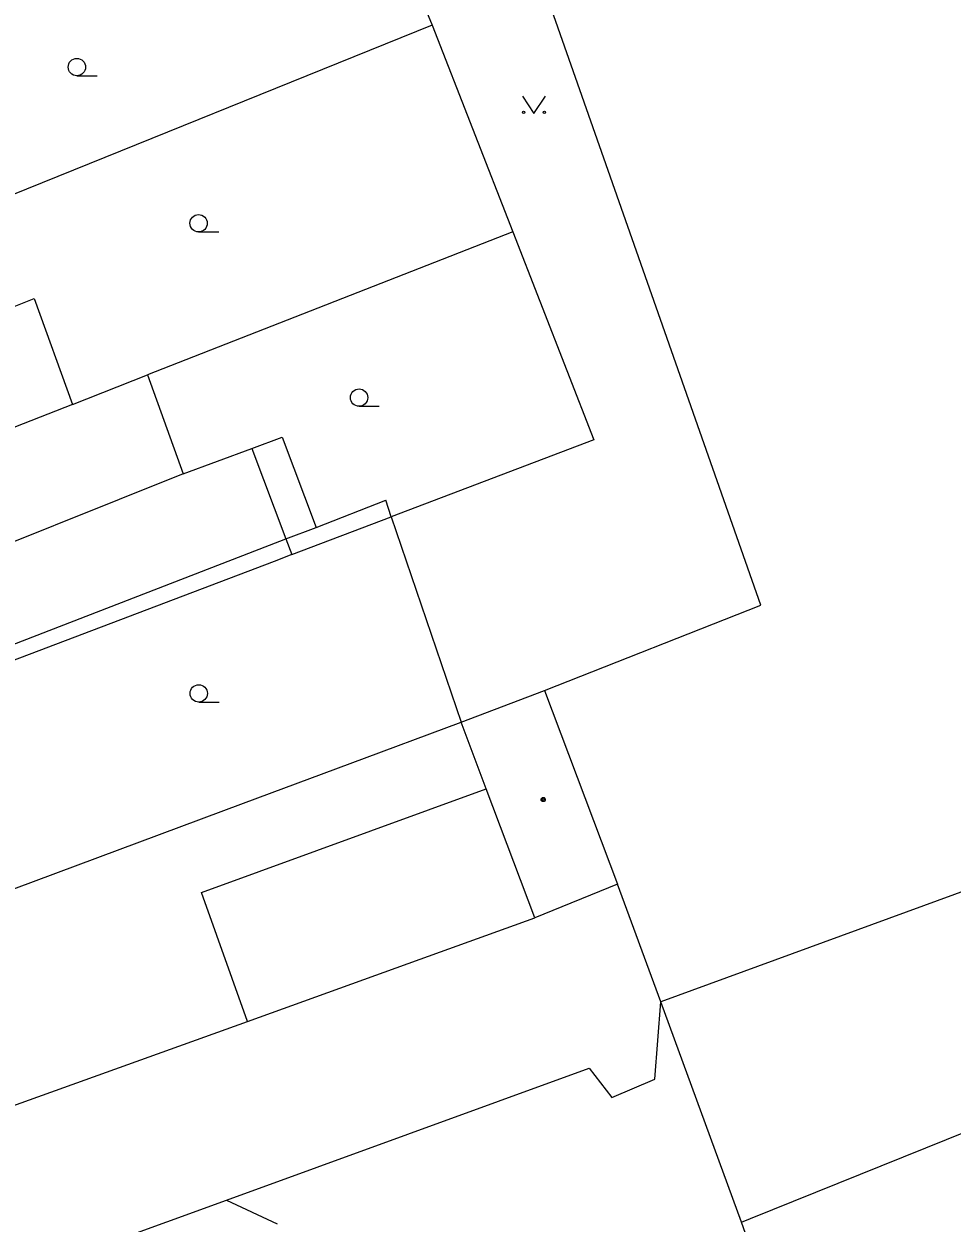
# Model space of a CAD drawing. Extents: x -596229 to -595156, y -1161237 to -1159376.
# Drawn here: x -595717.7 to -595677.5, y -1160467.5 to -1160415.7 of the extents above; entities that cross this region are included whole.
import ezdxf

# ---------------------------------------------------------------- set-up
doc = ezdxf.new("R2010")
doc.units = 0
for name, color, linetype in [('DOP - kresba z DSPS bez souradnic', 7, 'Continuous'), ('DOP - rozhrani ploch obecne', 7, 'Continuous'), ('Level 36', 7, 'Continuous'), ('Level 39', 7, 'Continuous'), ('TM - budovy zdene_ betonove - VP', 7, 'Continuous'), ('TM - letecke snimky - pomocna linie', 7, 'Continuous'), ('TM - plot drateny_ kovovy - VP', 7, 'Continuous'), ('TM - plot zdeny_ ohradni zed - VP', 7, 'Continuous')]:
    doc.layers.add(name, color=color, linetype=linetype)

msp = doc.modelspace()

# ---------------------------------------------------------------- linework, layer by layer
at = {"layer": 'DOP - kresba z DSPS bez souradnic'}
for points in [[(-595722.1, -1160444.02), (-595706.34, -1160437.92)], [(-595708.01, -1160458.78), (-595700.54, -1160456.09)], [(-595719.29, -1160462.84), (-595708.01, -1160458.78)]]:
    msp.add_lwpolyline(points, dxfattribs=at)
at = {"layer": 'DOP - rozhrani ploch obecne'}
for points in [[(-595703.41, -1160407.5), (-595700.02, -1160415.7)], [(-595700.02, -1160415.7), (-595718.92, -1160423.34)], [(-595700.02, -1160415.7), (-595696.54, -1160424.64)], [(-595696.54, -1160424.64), (-595712.33, -1160430.83)], [(-595696.54, -1160424.64), (-595693.03, -1160433.64)], [(-595693.03, -1160433.64), (-595701.79, -1160436.97)], [(-595710.78, -1160435.11), (-595707.81, -1160434.01)], [(-595707.81, -1160434.01), (-595706.34, -1160437.92)], [(-595706.09, -1160438.6), (-595701.79, -1160436.97)], [(-595701.79, -1160436.97), (-595698.77, -1160445.84)], [(-595706.34, -1160437.92), (-595706.09, -1160438.6)], [(-595706.09, -1160438.6), (-595706.85, -1160438.89)], [(-595706.85, -1160438.89), (-595721.4, -1160444.42)], [(-595703.57, -1160447.63), (-595698.77, -1160445.84)], [(-595708.17, -1160449.34), (-595703.57, -1160447.63)], [(-595718.1, -1160453.05), (-595708.17, -1160449.34)], [(-595700.54, -1160456.09), (-595695.58, -1160454.31)]]:
    msp.add_lwpolyline(points, dxfattribs=at)
at = {"layer": 'Level 36'}
for p, q in [((-595715.38, -1160417.895), (-595714.505, -1160417.895)), ((-595710.12, -1160424.645), (-595709.245, -1160424.645)), ((-595703.18, -1160432.185), (-595702.305, -1160432.185)), ((-595710.11, -1160444.975), (-595709.235, -1160444.975))]:
    msp.add_line(p, q, dxfattribs=at)
msp.add_lwpolyline([(-595696.12, -1160418.77), (-595695.62, -1160419.52), (-595695.12, -1160418.77)], dxfattribs=at)
for centre, radius in [((-595715.38, -1160417.52), 0.375), ((-595696.07, -1160419.47), 0.05), ((-595695.171, -1160419.47), 0.05), ((-595710.12, -1160424.27), 0.375), ((-595703.18, -1160431.81), 0.375), ((-595710.11, -1160444.6), 0.375)]:
    msp.add_circle(centre, radius, dxfattribs=at)
at = {"layer": 'Level 39'}
for radius in [0.09, 0.0398]:
    msp.add_circle((-595695.22, -1160449.19), radius, dxfattribs=at)
at = {"layer": 'TM - budovy zdene_ betonove - VP'}
for points in [[(-595718.59, -1160428.07), (-595717.23, -1160427.53)], [(-595717.23, -1160427.53), (-595715.57, -1160432.11)], [(-595715.57, -1160432.11), (-595712.33, -1160430.83)], [(-595712.33, -1160430.83), (-595710.78, -1160435.11)], [(-595715.57, -1160432.11), (-595721.32, -1160434.36)], [(-595710.78, -1160435.11), (-595721.93, -1160439.57)], [(-595698.77, -1160445.84), (-595695.17, -1160444.48)], [(-595695.17, -1160444.48), (-595692.01, -1160452.85)], [(-595697.69, -1160448.72), (-595698.77, -1160445.84)], [(-595695.58, -1160454.31), (-595697.69, -1160448.72)], [(-595692.01, -1160452.85), (-595695.58, -1160454.31)], [(-595686.26, -1160467.3), (-595660.77, -1160457.03)], [(-595716.49, -1160469.27), (-595708.91, -1160466.51)], [(-595708.91, -1160466.51), (-595706.72, -1160467.54)], [(-595686.65, -1160467.46), (-595686.26, -1160467.3)], [(-595683.47, -1160476.48), (-595686.65, -1160467.46)]]:
    msp.add_lwpolyline(points, dxfattribs=at)
at = {"layer": 'TM - letecke snimky - pomocna linie'}
for points in [[(-595695.17, -1160444.48), (-595685.82, -1160440.79), (-595697.5, -1160407.49)], [(-595707.81, -1160434.01), (-595706.5, -1160433.52), (-595705.04, -1160437.42)], [(-595705.04, -1160437.42), (-595702.03, -1160436.25)], [(-595701.79, -1160436.97), (-595702.03, -1160436.25)], [(-595706.34, -1160437.92), (-595705.04, -1160437.42)], [(-595708.01, -1160458.78), (-595709.99, -1160453.21), (-595697.69, -1160448.72)], [(-595708.91, -1160466.51), (-595693.24, -1160460.81), (-595692.25, -1160462.07), (-595690.39, -1160461.28), (-595690.13, -1160457.93)]]:
    msp.add_lwpolyline(points, dxfattribs=at)
at = {"layer": 'TM - plot drateny_ kovovy - VP'}
for points in [[(-595661.91, -1160447.61), (-595690.13, -1160457.93)], [(-595690.13, -1160457.93), (-595692.01, -1160452.85)]]:
    msp.add_lwpolyline(points, dxfattribs=at)
at = {"layer": 'TM - plot zdeny_ ohradni zed - VP'}
msp.add_lwpolyline([(-595686.65, -1160467.46), (-595690.13, -1160457.93)], dxfattribs=at)

doc.saveas('drawing.dxf')
